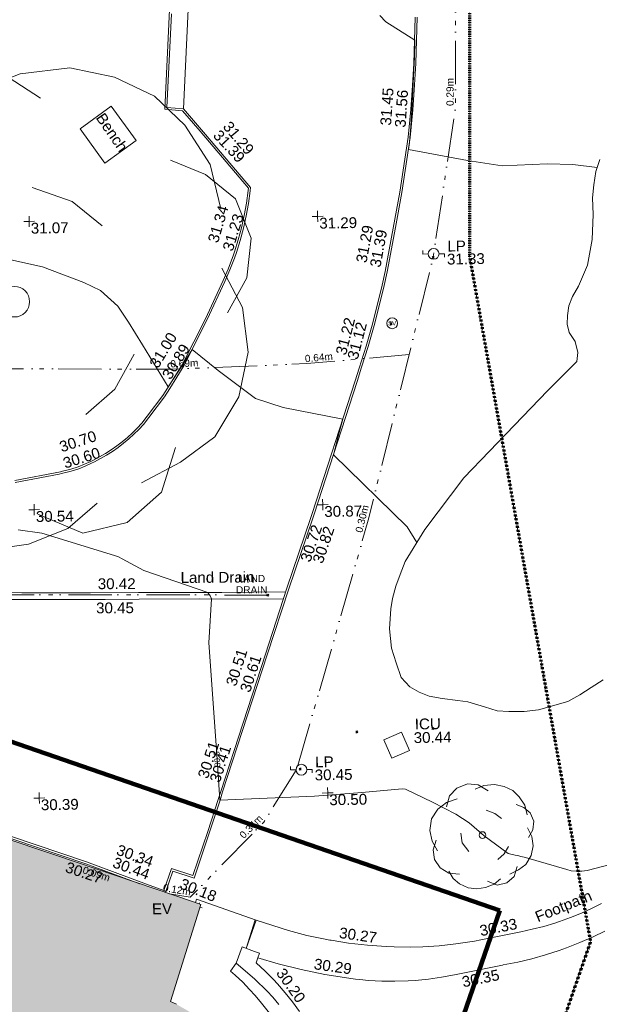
# Model space of a CAD drawing. Header units: millimetres. Extents: x -290717 to 520720, y -88450 to 287762.
# Tile 276 of 381: x 125866 to 145957, y 79646 to 113792. Entities that reach past the tile are written whole.
import ezdxf

# ---------------------------------------------------------------- set-up
doc = ezdxf.new("R2010")
doc.units = ezdxf.units.MM
for name, pattern in [('Dash 1_5mm', [3, 1.5, -1.5]), ('IMPORT-UG_DRAINAGE_UNIDENTIFIED_QLB2 _2_', [2700, 1500, -300, 0, -250, 150, -300, 0, -200]), ('IMPORT-UG_ELEC_STREET LIGHTING_QLB2 _2_', [2700, 1500, -300, 0, -250, 150, -300, 0, -200])]:
    doc.linetypes.add(name, pattern=pattern)
for name, color, linetype, lineweight, true_color in [('00_TOPO_EAVE', 7, 'Continuous', 9, 0x666666), ('00_TOPO_FURN_LAMP_POST', 7, 'Continuous', 9, 0x666666), ('00_TOPO_SERV_STOP_VALVE', 7, 'Continuous', 9, 0x666666), ('00_TOPO_TREE', 7, 'Continuous', 9, 0x666666), ('00_UAV_BUILDING_OUTLINE', 5, 'Continuous', 9, 0x0000ff), ('00_UAV_CONCRETE', 9, 'Continuous', 9, 0x808080), ('00_UAV_EAVE', 7, 'Continuous', 9, 0x666666), ('00_UAV_FOOTPATH', 7, 'Continuous', 9, 0xa50000), ('00_UAV_FURN_BENCH', 7, 'Continuous', 9, 0x999999), ('00_UAV_FURN_LAMP_POST', 7, 'Continuous', 9, 0xa50000), ('00_UAV_KERB_BOTTOM', 1, 'Continuous', 9, 0xff0000), ('00_UAV_KERB_TOP', 7, 'Continuous', 9, 0xa500a5), ('00_UAV_LAND_DRAIN', 7, 'Continuous', 9, 0xff7f7f), ('00_UAV_LEVEL_SPOT', 7, 'Continuous', 9, 0x666666), ('00_UAV_SERV_IC', 5, 'Continuous', 9, 0x0000ff), ('00_UAV_VEGETATION', 7, 'Continuous', 9, 0x52a552), ('00_UAV_WALL', 7, 'Continuous', 9, 0x7c00a5), ('01_DTM_CONTOUR_MNR', 7, 'Continuous', 9, 0xa5a552), ('01_DTM_CONTOUR_MNR_LABELS', 7, 'Continuous', 9, 0xa5a552), ('12333-PUM-2D-U-0001-C01 - Rev2_REVIT IMPORT_dwg', 7, 'Continuous', 9, 0x767676), ('A_RHA_Line', 7, 'Continuous', 9, 0x00a600), ('PUM-ELECTRIC-SL-QLB2', 7, 'IMPORT-UG_ELEC_STREET LIGHTING_QLB2 _2_', 9, 0xff7f7f), ('PUM-UNIDENTIFIED-QLB2', 150, 'IMPORT-UG_DRAINAGE_UNIDENTIFIED_QLB2 _2_', 9, 0x007fff)]:
    doc.layers.add(name, color=color, linetype=linetype, lineweight=lineweight, true_color=true_color)
for name, color, linetype, lineweight in [('00_UAV_DRIVE_WAY', 7, 'Continuous', 9), ('00_UAV_SURFACE', 7, 'Continuous', 9), ('A_RHA_Detail', 7, 'Continuous', 9), ('GEN-TEXT', 7, 'Continuous', 9)]:
    doc.layers.add(name, color=color, linetype=linetype, lineweight=lineweight)
doc.styles.add('Arial_1', font='arial.ttf', dxfattribs={"height": 250})
doc.styles.add('Swis721 Lt BT', font='swissl.ttf', dxfattribs={"height": 400})
doc.styles.add('Swis721 Lt BT_1', font='swissl.ttf', dxfattribs={"height": 200})
doc.styles.add('Swis721 Lt BT_2', font='swissl.ttf', dxfattribs={"height": 375})

# ---------------------------------------------------------------- blocks, each defined once
blk = doc.blocks.new('12333-PUM-2D-U-0001-C01 - Rev2_REVIT IMPORT_dwg_CONIFEROUS_TREE-2077251-Site Location Plan Existing')
at = {"layer": '00_TOPO_TREE', "color": 254, "true_color": 0xcccccc, "flags": 128}
for points in [[(-1889, 1546), (-1718, 2118), (-1317, 2519), (-744, 2748), (-172, 2691), (344, 2347)], [(-344, 2462), (115, 2634), (687, 2691), (1202, 2576), (1660, 2347), (2004, 2004), (2290, 1546), (2405, 1031)], [(-2405, -802), (-2691, -286), (-2805, 286), (-2691, 916), (-2347, 1431), (-1889, 1775), (-1317, 1947)], [(1832, 1603), (2233, 1431), (2576, 1145), (2748, 687), (2691, 229), (2462, -172)], [(229, 1317), (687, 1145), (1031, 859)], [(2405, 344), (2634, -115), (2691, -630), (2576, -1145), (2290, -1603), (1889, -1889), (1431, -2118)], [(-744, -859), (-1088, -401), (-1145, 115)], [(-1260, -2061), (-1832, -2004), (-2290, -1718), (-2576, -1260), (-2634, -744), (-2462, -229)], [(1374, -630), (1145, -1031), (802, -1317)], [(1832, -1718), (1660, -2233), (1260, -2576), (744, -2691), (229, -2462)], [(916, -2347), (573, -2634), (115, -2805), (-344, -2863), (-802, -2805), (-1260, -2576), (-1603, -2290), (-1832, -1889)]]:
    blk.add_lwpolyline(points, dxfattribs=at)
at = {"layer": '00_TOPO_TREE', "color": 254, "true_color": 0xcccccc}
blk.add_circle((0, 0), 177, dxfattribs=at)
blk = doc.blocks.new('12333-PUM-2D-U-0001-C01 - Rev2_REVIT IMPORT_dwg_MSL_Eaves_SYM_1-V78-Site Location Plan Existing')
at = {"layer": '00_TOPO_EAVE', "color": 254, "true_color": 0xcccccc}
for p, q in [((84, 258), (116, 357)), ((357, -116), (147, -48))]:
    blk.add_line(p, q, dxfattribs=at)
blk = doc.blocks.new('12333-PUM-2D-U-0001-C01 - Rev2_REVIT IMPORT_dwg_MSL_Lamp_Post_SYM-2077240-Site Location Plan Existing')
at = {"layer": '00_TOPO_FURN_LAMP_POST', "color": 254, "true_color": 0xcccccc, "flags": 128}
for points in [[(-500, 0), (-1000, 0), (-1000, 317)], [(500, 0), (1000, 0), (1000, -317)]]:
    blk.add_lwpolyline(points, dxfattribs=at)
at = {"layer": '00_TOPO_FURN_LAMP_POST', "color": 254, "true_color": 0xcccccc}
blk.add_circle((0, 0), 500, dxfattribs=at)
blk = doc.blocks.new('12333-PUM-2D-U-0001-C01 - Rev2_REVIT IMPORT_dwg_MSL_Sluice_Valve_SYM-2077246-Site Location Plan Existing')
at = {"layer": '00_TOPO_SERV_STOP_VALVE', "color": 254, "true_color": 0xcccccc}
blk.add_circle((0, 0), 500, dxfattribs=at)
at = {"layer": '00_TOPO_SERV_STOP_VALVE', "insert": (0, 199), "char_height": 400, "width": 785.11, "attachment_point": 2, "line_spacing_factor": 1.005062, "style": 'Swis721 Lt BT'}
blk.add_mtext('SV', dxfattribs=at)
blk = doc.blocks.new('12333-PUM-2D-U-0001-C01 - Rev2_REVIT IMPORT_dwg_UAV-2077255-Site Location Plan Existing')
at = {"layer": '00_UAV_LEVEL_SPOT', "color": 254, "true_color": 0xcccccc, "flags": 128}
for points in [[(0, -500), (0, 0), (-500, 0)], [(500, 0), (0, 0), (0, 500)]]:
    blk.add_lwpolyline(points, dxfattribs=at)
blk = doc.blocks.new('12333-PUM-2D-U-0001-C01 - Rev2_REVIT IMPORT_dwg_MGS62954_T2_Galway_ITM_3d_Rev1-2077680-Site Location Plan Existing')
at = {"layer": '00_UAV_CONCRETE', "color": 254, "true_color": 0xcccccc, "flags": 128}
blk.add_lwpolyline([(534038114, 725632057), (534037582, 725632751), (534037367, 725633019), (534037176, 725633239), (534036941, 725633489), (534036680, 725633739), (534036527, 725633882), (534036727, 725634156)], dxfattribs=at)
at = {"layer": '00_UAV_DRIVE_WAY', "color": 254, "true_color": 0xcccccc, "flags": 128}
blk.add_lwpolyline([(534035414, 725663814), (534035730, 725668736), (534035734, 725668803), (534036061, 725673792), (534036099, 725674365), (534039199, 725676585), (534039132, 725677193), (534038797, 725680205), (534038406, 725682135), (534038133, 725683485), (534037179, 725686980), (534036598, 725689109), (534035747, 725691769), (534035226, 725693399), (534033889, 725696403), (534033126, 725698116), (534030165, 725699114), (534029618, 725699298), (534027236, 725703025), (534026812, 725703687), (534024506, 725707213), (534024151, 725707757), (534025140, 725710885), (534024947, 725711355)], dxfattribs=at)
at = {"layer": '00_UAV_FOOTPATH', "color": 254, "true_color": 0xcccccc, "flags": 128}
for points in [[(534035349, 725636281), (534035391, 725636393), (534037442, 725635636), (534038555, 725635250), (534039186, 725635077), (534039824, 725634930), (534039989, 725634896), (534040025, 725634890), (534040634, 725634783), (534041283, 725634697), (534041935, 725634638), (534042211, 725634621), (534042782, 725634607), (534043206, 725634611), (534043776, 725634638), (534044345, 725634689), (534044912, 725634764), (534044997, 725634778), (534045217, 725634814), (534046605, 725635073), (534047006, 725635150), (534047404, 725635243), (534047798, 725635353), (534047952, 725635400), (534048338, 725635533), (534048719, 725635682), (534049093, 725635846), (534049417, 725636003)], [(534049519, 725635045), (534049108, 725634855), (534048649, 725634660), (534048183, 725634484), (534047929, 725634397), (534047452, 725634251), (534046970, 725634126), (534046483, 725634021), (534045973, 725633930), (534045958, 725633928), (534044280, 725633614), (534043829, 725633540), (534043376, 725633485), (534042921, 725633449), (534042670, 725633438), (534042213, 725633432), (534041757, 725633445), (534041301, 725633477), (534041001, 725633510), (534040848, 725633528), (534040684, 725633551), (534039866, 725633696), (534039786, 725633712), (534038976, 725633894), (534038174, 725634110), (534037483, 725634326)]]:
    blk.add_lwpolyline(points, dxfattribs=at)
at = {"layer": '00_UAV_FURN_BENCH', "color": 254, "true_color": 0xcccccc, "flags": 128}
blk.add_lwpolyline([(534032915, 725663944), (534033757, 725662737), (534032661, 725661972), (534031819, 725663179)], close=True, dxfattribs=at)
at = {"layer": '00_UAV_KERB_BOTTOM', "color": 254, "true_color": 0xcccccc, "flags": 128}
for points in [[(534043496, 725666854), (534043431, 725665247), (534043368, 725664476), (534043299, 725663644), (534043188, 725662690), (534042867, 725660785), (534042612, 725659541), (534042305, 725658047), (534042197, 725657578), (534041852, 725656280), (534041608, 725655474), (534041349, 725654712), (534041199, 725654272)], [(534029357, 725650957), (534030889, 725651221), (534030971, 725651235), (534031306, 725651320), (534031572, 725651395), (534031795, 725651480), (534032014, 725651575), (534032121, 725651624), (534032333, 725651732), (534032541, 725651849), (534032744, 725651974), (534032942, 725652107), (534033134, 725652249), (534033319, 725652398), (534033499, 725652556), (534033671, 725652720), (534033836, 725652892), (534034027, 725653130), (534034584, 725653840), (534034768, 725654122), (534035273, 725654893), (534036114, 725656487), (534036748, 725657798), (534036928, 725658198), (534037066, 725658541), (534037092, 725658605), (534037163, 725658797), (534037301, 725659214), (534037422, 725659635), (534037525, 725660061), (534037610, 725660492), (534037677, 725660925), (534037693, 725661045), (534036161, 725662907), (534035414, 725663814), (534034845, 725663868), (534035058, 725667114)], [(534041199, 725654272), (534039631, 725649698), (534039580, 725649557), (534038711, 725647125), (534037924, 725644846), (534036293, 725640120), (534036196, 725639841)], [(534036196, 725639841), (534035817, 725638738), (534035273, 725637217), (534034541, 725637471), (534034266, 725636720), (534033666, 725636953), (534031596, 725637755), (534028978, 725638691), (534026249, 725639667), (534025521, 725637696), (534024961, 725636180), (534022844, 725636781), (534021699, 725637080), (534020759, 725637326), (534020550, 725640916), (534020520, 725641347), (534020256, 725645149), (534019068, 725645183), (534016973, 725645244), (534014070, 725645305), (534012893, 725645330), (534012371, 725644527), (534010652, 725644626), (534010596, 725644006)]]:
    blk.add_lwpolyline(points, dxfattribs=at)
at = {"layer": '00_UAV_KERB_TOP', "color": 254, "true_color": 0xcccccc, "flags": 128}
for points in [[(534043566, 725666852), (534043501, 725665243), (534043441, 725664507), (534043369, 725663637), (534043258, 725662680), (534042936, 725660772), (534042690, 725659572), (534042374, 725658032), (534042265, 725657561), (534041919, 725656261), (534041675, 725655453), (534041432, 725654740), (534041267, 725654253)], [(534029348, 725651027), (534030932, 725651299), (534030957, 725651304), (534031288, 725651387), (534031550, 725651462), (534031769, 725651545), (534031986, 725651638), (534032090, 725651687), (534032300, 725651794), (534032506, 725651909), (534032706, 725652032), (534032901, 725652164), (534033091, 725652304), (534033274, 725652452), (534033451, 725652607), (534033622, 725652770), (534033784, 725652938), (534033973, 725653174), (534034527, 725653881), (534034771, 725654255), (534035212, 725654929), (534036052, 725656519), (534036684, 725657828), (534036864, 725658226), (534037027, 725658630), (534037047, 725658685), (534037097, 725658820), (534037234, 725659234), (534037354, 725659653), (534037457, 725660076), (534037541, 725660504), (534037608, 725660935), (534037619, 725661024), (534035976, 725663021), (534035379, 725663747), (534034771, 725663805), (534034996, 725667246)], [(534041267, 725654253), (534039697, 725649675), (534039648, 725649538), (534038777, 725647102), (534037991, 725644826), (534036360, 725640101), (534036263, 725639821)], [(534036263, 725639821), (534035883, 725638715), (534035315, 725637128), (534034583, 725637383), (534034315, 725636652)], [(534033434, 725636968), (534031571, 725637690), (534029091, 725638576), (534026290, 725639578), (534026274, 725639535)]]:
    blk.add_lwpolyline(points, dxfattribs=at)
at = {"layer": '00_UAV_LAND_DRAIN', "color": 254, "true_color": 0xcccccc}
blk.add_line((534036453, 725647021), (534038669, 725647005), dxfattribs=at)
at = {"layer": '00_UAV_LAND_DRAIN', "color": 254, "true_color": 0xcccccc, "flags": 128}
for points in [[(534021906, 725647261), (534025331, 725647208), (534026905, 725647177), (534029523, 725647125), (534031903, 725647089), (534033564, 725647064), (534036453, 725647021)], [(534038579, 725646745), (534035666, 725646810), (534033581, 725646835), (534032406, 725646848), (534028583, 725646910), (534028390, 725646913), (534024347, 725646998), (534023584, 725647009), (534021893, 725647034)]]:
    blk.add_lwpolyline(points, dxfattribs=at)
at = {"layer": '00_UAV_SERV_IC', "color": 254, "true_color": 0xcccccc, "flags": 128}
blk.add_lwpolyline([(534041980, 725641804), (534042597, 725642061), (534042862, 725641425), (534042245, 725641168)], close=True, dxfattribs=at)
at = {"layer": '00_UAV_SURFACE', "color": 254, "true_color": 0xcccccc}
for p, q in [((534037410, 725635648), (534037079, 725634662)), ((534037085, 725634660), (534037442, 725635636))]:
    blk.add_line(p, q, dxfattribs=at)
at = {"layer": '00_UAV_VEGETATION', "color": 254, "true_color": 0xcccccc, "flags": 128}
blk.add_lwpolyline([(534049615, 725643761), (534049197, 725643499), (534048797, 725643250), (534048378, 725643025), (534047353, 725642755), (534046855, 725642711), (534046323, 725642719), (534045926, 725642749), (534045487, 725642897), (534044916, 725643077), (534044563, 725643129), (534044027, 725643207), (534043573, 725643301), (534043233, 725643446), (534042916, 725643629), (534042614, 725643959), (534042448, 725644470), (534042304, 725644986), (534042240, 725645651), (534042300, 725646345), (534042369, 725646707), (534042488, 725647133), (534042648, 725647531), (534042828, 725647976), (534043524, 725649078), (534044905, 725650845), (534045816, 725651758), (534047863, 725653814), (534048891, 725654814), (534048930, 725655119), (534048848, 725655501), (534048650, 725655823), (534048586, 725656110), (534048595, 725656407), (534048655, 725656747), (534048788, 725657063), (534049003, 725657417), (534049319, 725658147), (534049497, 725659033), (534049548, 725659900), (534049533, 725660481), (534049590, 725660923), (534049666, 725661387), (534049809, 725661805)], dxfattribs=at)
at = {"layer": '00_UAV_WALL', "color": 254, "true_color": 0xcccccc, "flags": 128}
blk.add_lwpolyline([(534038891, 725632446), (534038657, 725632777), (534038410, 725633098), (534038149, 725633409), (534038006, 725633568), (534037726, 725633862), (534037420, 725634152), (534037482, 725634324), (534037483, 725634326), (534037539, 725634483), (534037364, 725634551), (534036940, 725634716), (534036727, 725634156), (534037194, 725633743), (534037359, 725633588), (534037787, 725633163), (534037970, 725632950), (534038178, 725632690)], dxfattribs=at)
at = {"layer": '01_DTM_CONTOUR_MNR', "color": 254, "true_color": 0xcccccc, "flags": 128}
for points in [[(534043244, 725648634), (534042918, 725649175), (534040400, 725651720), (534040618, 725652488), (534040750, 725652950), (534038692, 725653391), (534037735, 725653725), (534036457, 725654713), (534035570, 725655460), (534035228, 725654918), (534034720, 725654180), (534033854, 725655657), (534033384, 725656446), (534033018, 725657008), (534032430, 725657560), (534031859, 725657849), (534030430, 725658420), (534028812, 725658802)], [(534049715, 725661531), (534048878, 725661642), (534047985, 725661682), (534046430, 725661642), (534045223, 725661850), (534043190, 725662260), (534043223, 725662502), (534043245, 725662682), (534043269, 725662896), (534043334, 725663640), (534043412, 725664780), (534043441, 725665248), (534043449, 725665464), (534043470, 725666050), (534042480, 725666707), (534042277, 725666931)], [(534049792, 725637359), (534048949, 725637152), (534048761, 725637133), (534048566, 725637135), (534048391, 725637154), (534048236, 725637202), (534046818, 725637649), (534046769, 725637661), (534046655, 725637682), (534046554, 725637722), (534046465, 725637736), (534046219, 725637792), (534045400, 725638420), (534044888, 725638878), (534044430, 725639190), (534043626, 725639616), (534042695, 725640089), (534042588, 725640100), (534041182, 725639994), (534041047, 725639988), (534039544, 725639897), (534036260, 725639820), (534036184, 725641239), (534035969, 725645284), (534036090, 725646800), (534036047, 725646911), (534035970, 725647030), (534033758, 725647825), (534033019, 725648241), (534032898, 725648313), (534032751, 725648365), (534030245, 725649185), (534029429, 725649313)]]:
    blk.add_lwpolyline(points, dxfattribs=at)
for name, p, xscale, yscale, zscale in [('12333-PUM-2D-U-0001-C01 - Rev2_REVIT IMPORT_dwg_CONIFEROUS_TREE-2077251-Site Location Plan Existing', (534029436, 725657226), 3, 3, 3), ('12333-PUM-2D-U-0001-C01 - Rev2_REVIT IMPORT_dwg_UAV-2077255-Site Location Plan Existing', (534030000, 725660000), 0.375, 0.375, 0.375), ('12333-PUM-2D-U-0001-C01 - Rev2_REVIT IMPORT_dwg_UAV-2077255-Site Location Plan Existing', (534040000, 725660000), 0.375, 0.375, 0.375), ('12333-PUM-2D-U-0001-C01 - Rev2_REVIT IMPORT_dwg_MSL_Lamp_Post_SYM-2077240-Site Location Plan Existing', (534043997, 725658630), 0.375, 0.375, 0.375), ('12333-PUM-2D-U-0001-C01 - Rev2_REVIT IMPORT_dwg_MSL_Sluice_Valve_SYM-2077246-Site Location Plan Existing', (534042520, 725656248), 0.375, 0.375, 0.375), ('12333-PUM-2D-U-0001-C01 - Rev2_REVIT IMPORT_dwg_UAV-2077255-Site Location Plan Existing', (534030000, 725650000), 0.375, 0.375, 0.375), ('12333-PUM-2D-U-0001-C01 - Rev2_REVIT IMPORT_dwg_UAV-2077255-Site Location Plan Existing', (534040000, 725650000), 0.375, 0.375, 0.375), ('12333-PUM-2D-U-0001-C01 - Rev2_REVIT IMPORT_dwg_MSL_Lamp_Post_SYM-2077240-Site Location Plan Existing', (534039103, 725640823), 0.375, 0.375, 0.375), ('12333-PUM-2D-U-0001-C01 - Rev2_REVIT IMPORT_dwg_UAV-2077255-Site Location Plan Existing', (534030000, 725640000), 0.375, 0.375, 0.375), ('12333-PUM-2D-U-0001-C01 - Rev2_REVIT IMPORT_dwg_UAV-2077255-Site Location Plan Existing', (534040000, 725640000), 0.375, 0.375, 0.375), ('12333-PUM-2D-U-0001-C01 - Rev2_REVIT IMPORT_dwg_CONIFEROUS_TREE-2077251-Site Location Plan Existing', (534045336, 725638448), 0.65, 0.65, 0.65), ('12333-PUM-2D-U-0001-C01 - Rev2_REVIT IMPORT_dwg_MSL_Eaves_SYM_1-V78-Site Location Plan Existing', (534035449, 725636137), 0.375, 0.375, 0.375)]:
    blk.add_blockref(name, p, dxfattribs=dict(xscale=xscale, yscale=yscale, zscale=zscale))
at = {"layer": '00_UAV_BUILDING_OUTLINE', "color": 251, "true_color": 0x666666, "char_height": 375, "width": 1495.9, "attachment_point": 1, "line_spacing_factor": 1.005062, "style": 'Swis721 Lt BT_2'}
for s, insert, rotation in [('30.27', (534030954, 725637782), 340.2741), ('30.18', (534034925, 725637143), 337.0746)]:
    blk.add_mtext(s, dxfattribs=dict(at, insert=insert, rotation=rotation))
at = {"layer": '00_UAV_EAVE', "insert": (534033838, 725636274), "char_height": 375, "width": 736.08, "attachment_point": 1, "line_spacing_factor": 1.005062, "style": 'Swis721 Lt BT_2'}
blk.add_mtext('EV', dxfattribs=at)
at = {"layer": '00_UAV_FOOTPATH', "color": 251, "true_color": 0x666666, "char_height": 375, "attachment_point": 1, "line_spacing_factor": 1.005062, "style": 'Swis721 Lt BT_2'}
for s, insert, width, rotation in [('Footpath', (534047070, 725635737), 2436.18, 21.2051), ('30.27', (534040349, 725635340), 1495.9, 350.9551), ('30.33', (534045154, 725635310), 1495.9, 10.301), ('30.29', (534039456, 725634273), 1495.9, 350.844), ('30.35', (534044510, 725633546), 1495.9, 10.5897)]:
    blk.add_mtext(s, dxfattribs=dict(at, insert=insert, width=width, rotation=rotation))
at = {"layer": '00_UAV_FURN_BENCH', "color": 251, "true_color": 0x666666, "insert": (534032671, 725663759), "char_height": 375, "width": 1728.6, "attachment_point": 1, "rotation": 303.5161, "line_spacing_factor": 1.005062, "style": 'Swis721 Lt BT_2'}
blk.add_mtext('Bench', dxfattribs=at)
at = {"layer": '00_UAV_FURN_LAMP_POST', "color": 251, "true_color": 0x666666, "char_height": 375, "attachment_point": 1, "line_spacing_factor": 1.005062, "style": 'Swis721 Lt BT_2'}
for s, insert, width in [('LP', (534044478, 725659076), 707.59), ('31.33', (534044456, 725658625), 1495.9), ('LP', (534039584, 725641269), 707.59), ('30.45', (534039561, 725640819), 1495.9)]:
    blk.add_mtext(s, dxfattribs=dict(at, insert=insert, width=width))
at = {"layer": '00_UAV_KERB_BOTTOM', "color": 251, "true_color": 0x666666, "char_height": 375, "width": 1495.9, "attachment_point": 1, "line_spacing_factor": 1.005062, "style": 'Swis721 Lt BT_2'}
for s, insert, rotation in [('31.45', (534042223, 725663127), 84.9703), ('31.29', (534037036, 725663393), 309.4501), ('31.23', (534036675, 725658934), 71.6865), ('31.29', (534041296, 725658411), 78.406), ('31.12', (534040938, 725655084), 74.5753), ('30.89', (534034487, 725654601), 57.2141), ('30.60', (534030989, 725651766), 16.3739), ('30.72', (534039180, 725648114), 70.325), ('30.51', (534036528, 725643853), 70.9561), ('30.41', (534035906, 725640518), 70.9561), ('30.34', (534032741, 725638354), 338.8117)]:
    blk.add_mtext(s, dxfattribs=dict(at, insert=insert, rotation=rotation))
at = {"layer": '00_UAV_KERB_TOP', "color": 251, "true_color": 0x666666, "char_height": 375, "width": 1495.9, "attachment_point": 1, "line_spacing_factor": 1.005062, "style": 'Swis721 Lt BT_2'}
for s, insert, rotation in [('31.56', (534042725, 725663049), 85.0436), ('31.39', (534036677, 725663098), 311.8944), ('31.34', (534036169, 725659227), 72.3558), ('31.39', (534041775, 725658247), 78.406), ('31.22', (534040534, 725655246), 74.665), ('31.00', (534034057, 725655000), 57.8393), ('30.70', (534030874, 725652329), 17.2421), ('30.82', (534039605, 725648056), 70.325), ('30.61', (534037011, 725643628), 70.9561), ('30.51', (534035496, 725640664), 70.9561), ('30.44', (534032605, 725637918), 338.8117)]:
    blk.add_mtext(s, dxfattribs=dict(at, insert=insert, rotation=rotation))
at = {"layer": '00_UAV_LAND_DRAIN', "color": 251, "true_color": 0x666666, "char_height": 375, "attachment_point": 1, "line_spacing_factor": 1.005062, "style": 'Swis721 Lt BT_2'}
for s, insert, width, rotation in [('30.42', (534032161, 725647581), 1495.9, 359.1352), ('Land Drain', (534035033, 725647746), 2963.31, 359.3734), ('30.45', (534032087, 725646743), 1495.9, 359.3734)]:
    blk.add_mtext(s, dxfattribs=dict(at, insert=insert, width=width, rotation=rotation))
at = {"layer": '00_UAV_LEVEL_SPOT', "char_height": 375, "width": 1495.9, "attachment_point": 1, "line_spacing_factor": 1.005062, "style": 'Swis721 Lt BT_2'}
for s, insert in [('31.07', (534030052, 725659949)), ('31.29', (534040052, 725659949)), ('30.54', (534030052, 725649949)), ('30.87', (534040052, 725649949)), ('30.39', (534030052, 725639949)), ('30.50', (534040052, 725639949))]:
    blk.add_mtext(s, dxfattribs=dict(at, insert=insert))
at = {"layer": '00_UAV_SERV_IC', "color": 251, "true_color": 0x666666, "char_height": 375, "attachment_point": 1, "line_spacing_factor": 1.005062, "style": 'Swis721 Lt BT_2'}
for s, insert, width in [('ICU', (534043059, 725642523), 1021.01), ('30.44', (534043014, 725642053), 1495.9)]:
    blk.add_mtext(s, dxfattribs=dict(at, insert=insert, width=width))
at = {"layer": '00_UAV_WALL', "color": 251, "true_color": 0x666666, "insert": (534038396, 725633999), "char_height": 375, "width": 1495.9, "attachment_point": 1, "rotation": 304.1055, "line_spacing_factor": 1.005062, "style": 'Swis721 Lt BT_2'}
blk.add_mtext('30.20', dxfattribs=at)
at = {"layer": '01_DTM_CONTOUR_MNR_LABELS', "color": 251, "true_color": 0x666666, "insert": (534036085, 725641233), "char_height": 200, "width": 620.51, "attachment_point": 2, "rotation": 93.0479, "line_spacing_factor": 1.005062, "style": 'Swis721 Lt BT_1'}
blk.add_mtext('30.5', dxfattribs=at)
blk = doc.blocks.new('12333-PUM-2D-U-0001-C01 - Rev2_REVIT IMPORT_dwg-1620468-Site Location Plan Existing')
at = {"layer": 'GEN-TEXT', "color": 253, "true_color": 0xaaaaaa}
for p, q in [((402863, 42618), (402934, 42689)), ((402934, 42618), (402863, 42689)), ((401364, 40347), (401434, 40418)), ((401434, 40347), (401364, 40418)), ((396926, 31009), (396997, 31080)), ((396997, 31009), (396926, 31080)), ((402569, 26281), (402640, 26352)), ((402640, 26281), (402569, 26352)), ((399928, 26209), (399999, 26280)), ((399999, 26209), (399928, 26280)), ((397946, 24959), (398017, 25029)), ((398017, 24959), (397946, 25029)), ((392214, 21857), (392285, 21928)), ((392285, 21857), (392214, 21928))]:
    blk.add_line(p, q, dxfattribs=at)
at = {"layer": 'PUM-ELECTRIC-SL-QLB2', "color": 254, "true_color": 0xffd4d4, "flags": 128}
for points in [[(397906, 25116), (400490, 33576), (402897, 42655), (403770, 47867), (403886, 55625), (403508, 58602), (401864, 67973), (400502, 74625), (399321, 78697), (396199, 86119), (393351, 89606), (390426, 94366), (388193, 99724), (386636, 104794)], [(382052, 37536), (385774, 39096), (393800, 38933), (398462, 39047), (402007, 39298)], [(397836, 24959), (396688, 23170), (394092, 20614), (393375, 20747)]]:
    blk.add_lwpolyline(points, dxfattribs=at)
at = {"layer": 'PUM-UNIDENTIFIED-QLB2', "color": 141, "true_color": 0xaad4ff}
blk.add_line((396961, 31045), (380823, 31351), dxfattribs=at)
blk.add_blockref('12333-PUM-2D-U-0001-C01 - Rev2_REVIT IMPORT_dwg_MGS62954_T2_Galway_ITM_3d_Rev1-2077680-Site Location Plan Existing', (-533641080, -725615854))
at = {"layer": 'PUM-ELECTRIC-SL-QLB2', "char_height": 250, "width": 1160.03, "attachment_point": 2, "line_spacing_factor": 0.941778, "style": 'Arial_1'}
for s, insert, rotation in [('0.29m', (403458, 48381), 89.1434), ('0.64m', (398867, 39378), 4.0802), ('0.69m', (394208, 39257), 1.4008), ('0.30m', (400155, 33665), 75.1515), ('0.34m', (396156, 23115), 44.5552), ('0.09m', (390896, 21600), 341.244), ('0.12m', (393659, 21004), 349.4446)]:
    blk.add_mtext(s, dxfattribs=dict(at, insert=insert, rotation=rotation))
at = {"layer": 'PUM-UNIDENTIFIED-QLB2', "insert": (396417, 31755), "char_height": 250, "width": 1294.7, "attachment_point": 2, "rotation": 358.9137, "line_spacing_factor": 0.941778, "style": 'Arial_1'}
blk.add_mtext('LAND\\PDRAIN', dxfattribs=at)

msp = doc.modelspace()

# ---------------------------------------------------------------- hatches: boundary and pattern name
at = {"layer": 'A_RHA_Detail', "true_color": 0xc0c0c0}
h = msp.add_hatch(color=9, dxfattribs=at)
h.paths.add_polyline_path([(-80881, -68503), (-80401, -68483), (-80401, -62985), (-24475, -63009), (-24456, -50840), (-36623, -50832), (-36623, -44229), (-50959, -44214), (-50959, -42574), (-54564, -42571), (-54566, -45054), (-92409, -45027), (-92412, -49202), (-100062, -49202), (-100052, -64853), (-86121, -64853), (-86092, -62958), (-84861, -62958), (-84855, -68240), (-80871, -68240)])
h.paths.add_polyline_path([(-137239, -68462), (-132720, -68433), (-132847, -62850), (-130455, -62917), (-130498, -61356), (-117581, -61423), (-117492, -49184), (-125137, -49178), (-125134, -45033), (-163007, -45006), (-163007, -44090), (-163124, -44090), (-163123, -42384), (-166564, -42384), (-166565, -44044), (-193158, -44025), (-193195, -62864), (-137270, -62917), (-137254, -65680)])
h.paths.add_polyline_path([(120311, -32334), (120312, -31611), (133451, -31638), (133469, -19718), (121296, -19692), (121320, -8191), (112277, -8172), (112263, -14811), (78286, -14740), (78293, -8167), (76546, -8163), (69356, -8153), (69354, -9157), (68373, -9155), (68373, -13706), (69334, -13708), (69325, -16250), (66623, -16250), (66620, -17995), (65989, -17995), (65985, -19731), (57152, -19712), (57127, -31560), (70278, -31587), (70278, -32272), (78264, -32285), (78267, -31020), (112336, -31091), (112336, -32318), (119781, -32333)])
h.paths.add_polyline_path([(7504, -1791), (15482, -674), (15484, 148), (56188, 206), (56156, 14338), (18017, 14236), (17968, 34313), (21727, 34324), (21709, 40608), (18010, 40608), (17996, 45484), (9770, 45421), (3966, 45443), (3985, 14177), (1023, 14177), (-277, 14191), (-232, 5977), (-226, 194), (1220, 180), (7478, 143), (7489, -674)])
h.paths.add_polyline_path([(77756, 53), (77730, 1700), (94464, 1660), (94606, 17991), (88810, 18015), (88800, 14437), (69414, 14458), (69377, 100), (70761, 92)])
h.paths.add_polyline_path([(61252, 46454), (105775, 46473), (105768, 61853), (92285, 61853), (92309, 65784), (96107, 65768), (96060, 75209), (101085, 75072), (104988, 74765), (108404, 74364), (112009, 73787), (115645, 73050), (116891, 72762), (120209, 71893), (120865, 71704), (124136, 70670), (127436, 69481), (127820, 69395), (128274, 69332), (128732, 69307), (129190, 69320), (129645, 69372), (130095, 69461), (130535, 69588), (130963, 69751), (131376, 69950), (131771, 70182), (132163, 70461), (132496, 70742), (132821, 71065), (133117, 71414), (133384, 71787), (133617, 72179), (133817, 72591), (133983, 73018), (134112, 73458), (134204, 73907), (134258, 74362), (134273, 74820), (134251, 75277), (134190, 75731), (134091, 76179), (133955, 76617), (133783, 77041), (133576, 77450), (133336, 77840), (133064, 78209), (132762, 78554), (132432, 78872), (132077, 79161), (131698, 79420), (131300, 79646), (131094, 79746), (132146, 83110), (122788, 86283), (121604, 82800), (117096, 83871), (116842, 83526), (116121, 91222), (110238, 91274), (110194, 90435), (104988, 90486), (104973, 94310), (103746, 94310), (103840, 122852), (96365, 122932), (96350, 123952), (104556, 123902), (104607, 120249), (125503, 120134), (125662, 137657), (114480, 137699), (114382, 129150), (104644, 129188), (104578, 126217), (101184, 126159), (101265, 135959), (89967, 135989), (89928, 125824), (93631, 125841), (93581, 122932), (88697, 122905), (88679, 95739), (86378, 95739), (86378, 96178), (83280, 96201), (83274, 95736), (70170, 95733), (70166, 96272), (66675, 96257), (66655, 95756), (65785, 95756), (65888, 117471), (53473, 117488), (53434, 98570), (40649, 98570), (40610, 94406), (38854, 94410), (38849, 89464), (40612, 89518), (40665, 86258), (38372, 86306), (38370, 76901), (50938, 76944), (50923, 74599), (56485, 74589), (56485, 75195), (92465, 75233), (92646, 71767), (89811, 69363), (85313, 69361), (85313, 66907), (75210, 66903), (75210, 63816), (70819, 63816), (70819, 64253), (69457, 64253), (69456, 66902), (61303, 66899), (61305, 63970), (70500, 63970), (70500, 61853), (61246, 61849), (61252, 46455)])
h.paths.add_polyline_path([(-17153, 48569), (-17153, 60770), (-29363, 60775), (-29363, 67399), (-43507, 67405), (-43489, 69093), (-45766, 69109), (-45794, 67405), (-47272, 67404), (-47272, 66455), (-86005, 66469), (-86007, 60522), (-92663, 60522), (-92667, 50184), (-79752, 50180), (-79752, 48591), (-17158, 48569)])
h.paths.add_polyline_path([(-201056, 48629), (-138378, 48635), (-138378, 50133), (-125468, 50134), (-125469, 60566), (-132187, 60566), (-132187, 66533), (-170643, 66806), (-170643, 67739), (-200340, 67489), (-200349, 60828), (-201058, 60828), (-201057, 51102)])
h.paths.add_polyline_path([(-240052, 54769), (-239444, 54811), (-239187, 54842), (-238765, 54941), (-238382, 55122), (-237990, 55355), (-237269, 55936), (-237030, 56229), (-236793, 56569), (-236555, 57004), (-236433, 57267), (-236300, 57753), (-236251, 58017), (-236236, 58516), (-236233, 58988), (-236214, 59823), (-236364, 59821), (-236634, 60698), (-236392, 61432), (-236225, 61435), (-236202, 62638), (-232564, 62639), (-232564, 63049), (-232732, 63049), (-232860, 63458), (-232732, 63914), (-232561, 63914), (-232522, 70598), (-240629, 70599), (-240630, 72351), (-246413, 72347), (-246413, 70616), (-254450, 70619), (-254455, 70754), (-254470, 73192), (-263883, 73268), (-263902, 68261), (-263715, 68260), (-263553, 67820), (-263719, 67392), (-263914, 67392), (-263957, 58634), (-260181, 58611), (-260192, 56354), (-257185, 56339), (-257213, 57093), (-257339, 57093), (-257471, 57532), (-257339, 58062), (-257203, 58064), (-257174, 58599), (-256478, 58575), (-256478, 58789), (-256013, 58912), (-255397, 58781), (-255397, 58596), (-243810, 58586), (-243805, 58352), (-243741, 57885), (-243619, 57422), (-243424, 56944), (-243247, 56608), (-243003, 56250), (-242732, 55933), (-242372, 55603), (-242141, 55425), (-241805, 55217), (-241529, 55077), (-241101, 54917), (-240836, 54841), (-240453, 54789), (-240203, 54777)])
h.paths.add_polyline_path([(40277, 59895), (40329, 69197), (36589, 69218), (36619, 74674), (32264, 74687), (32233, 69156), (11917, 69270), (11967, 78219), (29088, 78123), (29143, 88141), (15719, 88216), (15733, 90590), (4594, 90652), (4525, 78265), (10097, 78234), (10077, 74773), (4548, 74804), (4466, 60107), (19126, 60025), (19140, 62528), (31739, 62457), (31725, 59943), (38370, 59906)])
h.paths.add_polyline_path([(-246083, 72334), (-246083, 72334), (-246208, 72334)])
h.paths.add_polyline_path([(-114575, 112178), (-114575, 112178), (-114707, 115802)])
h.paths.add_polyline_path([(-154700, 101760), (-114382, 101776), (-114382, 106927), (-113756, 106927), (-113758, 111847), (-114432, 111847), (-114432, 112178), (-114575, 112178), (-114579, 121707), (-123057, 121707), (-123069, 156453), (-119381, 156454), (-119381, 160166), (-115501, 160167), (-115503, 166207), (-132412, 166600), (-132412, 166666), (-135275, 166665), (-135275, 166628), (-135911, 166628), (-135911, 166352), (-152521, 166346), (-152518, 159143), (-150699, 159118), (-150756, 122561), (-151059, 122561), (-151061, 121302), (-154138, 121373), (-154138, 121865), (-154704, 121867), (-154689, 119352), (-154746, 119352), (-154746, 118722), (-160794, 118749), (-160794, 119411), (-163852, 119422), (-163855, 118762), (-167569, 118779), (-166635, 124395), (-166844, 124471), (-167569, 124708), (-168028, 124841), (-168631, 124991), (-169238, 125117), (-169850, 125220), (-170466, 125298), (-171089, 125352), (-171704, 125381), (-172325, 125386), (-172782, 125375), (-173402, 125337), (-174019, 125276), (-174634, 125190), (-175245, 125081), (-176047, 124896), (-176665, 124725), (-177045, 124609), (-177632, 124405), (-176665, 118819), (-177559, 118822), (-177662, 125263), (-176365, 126543), (-159462, 126320), (-157058, 128609), (-157061, 136153), (-158639, 137740), (-159352, 137740), (-161634, 140201), (-168728, 140257), (-171035, 137943), (-174184, 137943), (-176460, 140292), (-177342, 140292), (-177342, 140358), (-183429, 140356), (-185922, 137917), (-185922, 131757), (-186907, 131757), (-187725, 130810), (-187724, 127376), (-186481, 126305), (-186479, 122327), (-185176, 121059), (-180304, 121059), (-180304, 118802), (-193555, 118802), (-193555, 133118), (-192594, 133118), (-192594, 134201), (-192225, 134201), (-192226, 136615), (-192595, 136615), (-192595, 137734), (-193589, 137734), (-193589, 147475), (-193163, 147493), (-192607, 147551), (-192360, 147590), (-192200, 147617), (-191883, 147683), (-191569, 147762), (-191020, 147932), (-190951, 147956), (-190648, 148071), (-190350, 148198), (-190057, 148336), (-189770, 148486), (-189375, 148717), (-189133, 148873), (-188868, 149059), (-188610, 149255), (-188355, 149465), (-188080, 149714), (-187885, 149902), (-187538, 150274), (-187446, 150378), (-187241, 150629), (-187046, 150888), (-186862, 151154), (-186546, 151670), (-186524, 151707), (-163675, 151670), (-163688, 148134), (-157304, 148136), (-157304, 155760), (-157557, 155765), (-157556, 166678), (-187009, 166700), (-187013, 162054), (-188707, 162045), (-188706, 155022), (-188738, 154651), (-188799, 154283), (-188857, 154035), (-188966, 153679), (-189103, 153333), (-189266, 152998), (-189455, 152677), (-189645, 152421), (-189917, 152104), (-190213, 151809), (-190531, 151539), (-190869, 151294), (-191225, 151076), (-191598, 150887), (-192093, 150683), (-192485, 150570), (-192904, 150482), (-193187, 150441), (-193594, 150407), (-193595, 151460), (-205369, 151455), (-205354, 113350), (-207187, 113349), (-207184, 105991), (-205313, 105991), (-205311, 101770), (-175489, 101781), (-175489, 110890), (-154703, 110898), (-154701, 103310)])
h.paths.add_polyline_path([(193736, 113048), (208865, 114991), (208976, 114127), (216448, 115086), (216039, 118272), (232649, 120405), (233426, 114352), (240632, 115278), (239855, 121330), (256407, 123456), (257092, 118089), (264572, 119041), (261878, 138525), (259179, 138222), (259197, 137439), (254686, 136897), (255413, 131315), (240853, 129522), (239771, 137919), (240650, 138010), (240062, 142777), (239166, 142685), (237631, 151018), (266173, 154561), (271297, 142612), (276532, 144861), (274942, 148528), (302075, 160135), (300216, 164320), (301528, 164907), (300405, 167478), (299017, 166946), (295627, 174519), (294333, 177537), (287289, 174519), (289428, 169661), (272957, 162557), (271943, 164897), (267016, 162764), (268502, 159357), (265200, 157946), (226856, 153147), (227510, 148852), (228281, 141179), (227302, 141050), (227895, 136433), (228749, 136524), (229602, 128024), (217691, 126494), (217642, 126874), (215139, 126553), (215195, 126113), (215016, 126090), (214841, 127450), (192259, 124549), (193486, 114991)])
h.paths.add_polyline_path([(-78076, 117606), (-78076, 117610), (-78070, 129486), (-74723, 129478), (-74723, 125436), (-48016, 125380), (-47997, 135873), (-61198, 135902), (-74715, 135924), (-74724, 131865), (-78070, 131873), (-78063, 149550), (-58292, 149542), (-58292, 148946), (-37708, 148938), (-37708, 159740), (-44148, 159743), (-44148, 162961), (-49830, 162961), (-49831, 160632), (-78494, 160644), (-78494, 161615), (-78739, 161615), (-78692, 168188), (-90845, 168127), (-90963, 152687), (-89065, 152686), (-89080, 117610), (-78375, 117606)])
h.paths.add_polyline_path([(69255, 129236), (69260, 136168), (86068, 136131), (86009, 164703), (58790, 164724), (58790, 170119), (54460, 170122), (54457, 166153), (47042, 166159), (47041, 164669), (39173, 164675), (39173, 164079), (17015, 164095), (17002, 147267), (12660, 147267), (12654, 139138), (17031, 139135), (17025, 129935), (39191, 129919), (39191, 129258), (69014, 129236)])
h.paths.add_polyline_path([(39266, 139468), (33051, 139484), (33088, 153428), (39278, 153412), (39278, 152830), (43058, 152820), (43025, 140093), (39267, 140093)])
h.paths.add_polyline_path([(1980, 189123), (18699, 189180), (18678, 195254), (24349, 195273), (24335, 199551), (28830, 199566), (28798, 208816), (24335, 208806), (24334, 209113), (16812, 209088), (16807, 208844), (6772, 208809), (6797, 201489), (-8471, 201437), (-8471, 200429), (-11856, 200418), (-11824, 190892), (-7615, 190905), (-7615, 190171), (-4609, 190169), (-4608, 190917), (1973, 190939), (1977, 189837)])
h.paths.add_polyline_path([(-20506, 190640), (-20122, 206347), (-41550, 207015), (-41462, 210450), (-31391, 210152), (-31079, 223863), (-44305, 224231), (-44491, 211866), (-47510, 211943), (-47723, 203659), (-47076, 203635), (-47175, 199532), (-46801, 199520), (-46874, 195479), (-44600, 195425), (-44686, 192243), (-38074, 192136), (-38104, 191127), (-21538, 190669)])
h.paths.add_polyline_path([(16801, 195962), (9657, 196015), (9644, 199514), (11632, 199486), (11632, 203322), (16807, 203391), (16801, 195984)])
h.paths.add_polyline_path([(122085, 200536), (122088, 206386), (125211, 206386), (125211, 206646), (126203, 206646), (126203, 207041), (130401, 206979), (130444, 209883), (126203, 209946), (126203, 214624), (127365, 214624), (127365, 225380), (126160, 225380), (126207, 241475), (119483, 241496), (119479, 246182), (109944, 246175), (109953, 233033), (115001, 233033), (115000, 208653), (112026, 208653), (112024, 200539), (122025, 200536)])
h.paths.add_polyline_path([(30087, 200987), (38031, 201029), (38031, 202923), (38110, 202923), (38067, 208828), (38013, 208828), (38012, 209013), (30045, 208970), (30061, 205986)])
h.paths.add_polyline_path([(195986, 205662), (202897, 206052), (202677, 209946), (195766, 209555)])
h.paths.add_polyline_path([(-91652, 206393), (-79454, 206433), (-79629, 238246), (-68904, 238215), (-68919, 246314), (-68757, 246313), (-68755, 246639), (-79620, 246651), (-79607, 247344), (-82155, 247318), (-82155, 247488), (-91641, 247473), (-91639, 246846), (-131470, 246641), (-131470, 250160), (-142857, 250177), (-142864, 246220), (-165119, 246272), (-165040, 253908), (-178677, 253930), (-178700, 238177), (-138599, 238209), (-138548, 206628), (-126647, 206572), (-126667, 234826), (-124963, 234826), (-124969, 234688), (-91596, 234664), (-91651, 207156)])
h.paths.add_polyline_path([(142124, 209114), (152768, 209127), (152745, 227013), (142101, 226999), (142122, 210583)])
h.paths.add_polyline_path([(168999, 209275), (169027, 226860), (161687, 226877), (161648, 209291), (168847, 209275)])
h.paths.add_polyline_path([(49761, 218477), (49794, 223316), (41274, 223363), (41274, 223291), (32187, 223352), (32202, 225553), (20082, 225635), (20035, 218708), (31566, 218630), (31566, 218599), (49547, 218478)])
h.paths.add_polyline_path([(162362, 234154), (162367, 241590), (135261, 241631), (135249, 234198), (160249, 234157)])
h.paths.add_polyline_path([(176459, 246710), (176516, 252173), (168884, 252253), (168935, 257069), (164355, 257117), (164296, 251512), (164417, 251511), (164368, 246837), (172300, 246753)])

# ---------------------------------------------------------------- linework, layer by layer
at = {"layer": 'A_RHA_Line', "color": 30, "linetype": 'Dash 1_5mm', "lineweight": 70, "true_color": 0xff8000}
for p, q in [((141460, 120122), (141460, 105574)), ((141460, 120122), (141460, 105574)), ((141460, 105574), (145649, 81818)), ((141460, 105574), (145649, 81818)), ((145649, 81818), (119357, 5743)), ((145649, 81818), (119357, 5743))]:
    msp.add_line(p, q, dxfattribs=at)
at = {"layer": 'A_RHA_Line', "color": 1, "lineweight": 140, "true_color": 0xff0000}
for p, q in [((142506, 82904), (115303, 92306)), ((135884, 63742), (142506, 82904))]:
    msp.add_line(p, q, dxfattribs=at)
at = {"layer": 'A_RHA_Line', "color": 7}
for p, q in [((127156, 84802), (122788, 86283)), ((131891, 83197), (127156, 84802)), ((131094, 79746), (132146, 83110)), ((132146, 83110), (131891, 83197)), ((131300, 79646), (131094, 79746))]:
    msp.add_line(p, q, dxfattribs=at)

# ---------------------------------------------------------------- block references
at = {"layer": '12333-PUM-2D-U-0001-C01 - Rev2_REVIT IMPORT_dwg', "color": 254, "linetype": 'IMPORT-UG_ELEC_STREET LIGHTING_QLB2 _2_', "true_color": 0xffd4d4, "rotation": 0.9999999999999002}
msp.add_blockref('12333-PUM-2D-U-0001-C01 - Rev2_REVIT IMPORT_dwg-1620468-Site Location Plan Existing', (-261895, 55870), dxfattribs=at)

doc.saveas('drawing.dxf')
